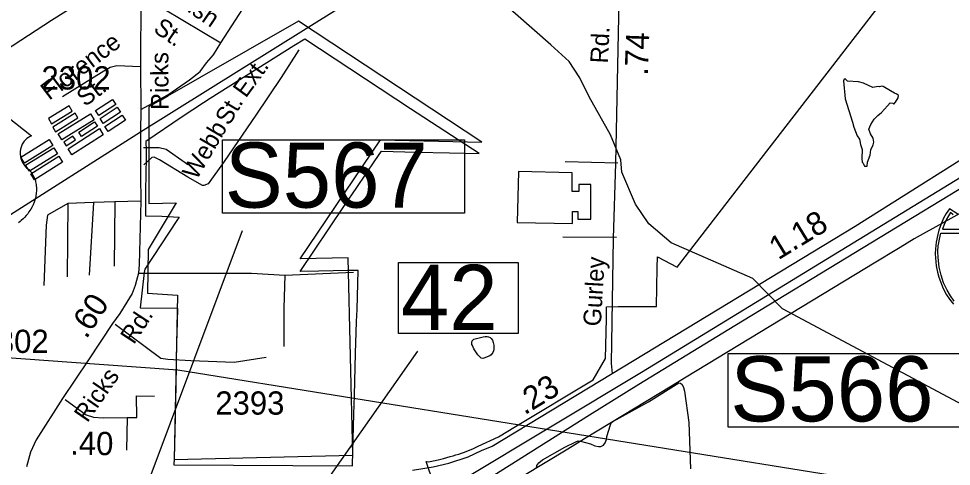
# Model space of a CAD drawing. Extents: x 2082433 to 2279600, y 546599 to 755198.
# Drawn here: x 2210258 to 2215277, y 645622 to 648029 of the extents above; entities that cross this region are included whole.
import ezdxf

# ---------------------------------------------------------------- set-up
doc = ezdxf.new("R2010")
doc.units = 0
for name, color, linetype in [('Exist Boundary Political City Limit New', 7, 'Continuous'), ('Exist Boundary Political City Limit New Hole', 7, 'Continuous'), ('Exist Boundary Political Fire Districts', 7, 'Continuous'), ('Exist Cultural Manufacturing Building Footprint', 7, 'Continuous'), ('Exist Hydrographic Creek Single Shore', 7, 'Continuous'), ('Exist Hydrographic Misc Water Feature', 7, 'Continuous'), ('Exist Railroad Mainline', 7, 'Continuous'), ('Exist Road Non-System Type 51', 7, 'Continuous'), ('Exist Road Non-System Type 51 Label', 7, 'Continuous'), ('Exist Road Primary Interstate Divided Center Attributed', 7, 'Continuous'), ('Exist Road Primary Interstate Mileage Hundredths English Label', 7, 'Continuous'), ('Exist Road Primary Interstate Service Attributed', 7, 'Continuous'), ('Exist Road Primary Interstate Shield CELL', 7, 'Continuous'), ('Exist Road Primary US Shield CELL', 7, 'Continuous'), ('Exist Road Primary US Structure Ovrhead Sign Number Label', 7, 'Continuous'), ('Exist Road Primary US Structure Standard Bridge Number Label', 7, 'Continuous'), ('Exist Road Primary US UnDivided 4 Lane Attributed', 7, 'Continuous'), ('Exist Road Secondary Mileage Hundredths English Label', 7, 'Continuous'), ('Exist Road Secondary Structure Standard Bridge Number Label', 7, 'Continuous'), ('Exist Road Secondary Type 51 Attributed', 7, 'Continuous'), ('Exist Road Secondary Type 51 Label', 7, 'Continuous'), ('Exist Road Secondary Type 51 Number Label', 7, 'Continuous'), ('Exist Utilities Electrical Transmission Line', 7, 'Continuous'), ('Map Preparation Boundary City Limit Buffer Line', 7, 'Continuous')]:
    doc.layers.add(name, color=color, linetype=linetype)

msp = doc.modelspace()

# ---------------------------------------------------------------- linework, layer by layer
at = {"layer": 'Exist Boundary Political City Limit New'}
for points in [[(2213801.5, 646692.1), (2214926.2, 648148.4), (2215445.2, 648781.9)], [(2211110, 646943.6), (2210936.8, 646682.1), (2210934.2, 646664.1), (2210912.5, 646474), (2211112.2, 646472.9), (2211110.5, 646397.4), (2211108, 646283.1), (2211106.2, 646197.2), (2211105.5, 646160.5), (2211103.5, 646059.4), (2211099.8, 645887.2), (2211094.2, 645664.1), (2211093.2, 645629.2), (2212054.2, 645624.4), (2212056.2, 645704.4), (2212062, 645902.2), (2212065, 646003.1), (2212071, 646229.9), (2212074.8, 646341.2), (2212077, 646400.4), (2212079.2, 646465.6), (2212085.8, 646675.6), (2212027.2, 646675), (2211874.2, 646671.6), (2211773.8, 646669.3), (2211927.2, 646898.3), (2212012.2, 647024.6), (2212077.5, 647121.2), (2212174.8, 647264.9), (2212210, 647316.8), (2212398.2, 647311.8), (2212577.5, 647308.4), (2212736.8, 647304.9), (2212366.2, 647543.4), (2211798.5, 647918.6), (2211739.8, 647883.6), (2211288, 647599.1), (2211252.5, 647576.8), (2211137.8, 647500.9), (2210941.8, 647367.9), (2210943.8, 647320.1), (2210943.8, 647282.8), (2210940, 647104.2), (2210940, 646969.3), (2210943, 646969.2), (2211029, 646967.6), (2211122.2, 646961.9), (2211110, 646943.6)], [(2213690.2, 646480.6), (2213693.8, 646689.4), (2213696, 646747.6), (2213801.5, 646692.1)], [(2212567.2, 645303.4), (2212451, 645647.1), (2212466.2, 645647), (2212488.8, 645651.2), (2212500, 645653.4), (2212522.5, 645658.2), (2212545, 645663.2), (2212580.2, 645674.6), (2212595.8, 645678.8), (2212611.2, 645683.2), (2212626.8, 645688.1), (2212642, 645693.1), (2212657, 645698.6), (2212679.8, 645707.2), (2212702, 645716.4), (2212716.8, 645723), (2212731.2, 645729.8), (2212840, 645780.5), (2212931, 645835.3), (2213350.2, 646087.6), (2213416.8, 646202.5), (2213420.8, 646415.2), (2213422, 646479.2), (2213484, 646482.2), (2213690.2, 646480.6)]]:
    msp.add_lwpolyline(points, dxfattribs=at)
at = {"layer": 'Exist Boundary Political City Limit New Hole'}
msp.add_lwpolyline([(2211764.1, 648016.3), (2210958.9, 647554.9), (2210958.9, 647036), (2211106.5, 647039.6), (2210955.3, 646787.3), (2210951.7, 646553.1), (2211113.7, 646542.3), (2211095.7, 645659.4), (2212056.2, 645682.1), (2212031, 646743), (2211772.8, 646736.9), (2212205, 647378.3), (2212750.5, 647364.6), (2211764.1, 648016.3)], dxfattribs=at)
at = {"layer": 'Exist Boundary Political Fire Districts'}
msp.add_lwpolyline([(2215986.2, 647348.8), (2215077.6, 646844.6), (2215001.7, 646799.1), (2214853.1, 646708.8), (2214820, 646688.8), (2214811, 646683.4), (2213851, 646101.3), (2213771.8, 646053.3), (2213303.3, 645769.2), (2213212.8, 645714.3), (2212968.8, 645566.4)], dxfattribs=at)
at = {"layer": 'Exist Cultural Manufacturing Building Footprint'}
for points in [[(2210671.5, 647534.9), (2210764, 647594.5), (2210781.4, 647567.6), (2210688.8, 647508)], [(2210434.8, 647464.2), (2210546.9, 647532.3), (2210530.3, 647559.8), (2210418.1, 647491.7)], [(2210696.4, 647493), (2210788.9, 647552.6), (2210806.2, 647525.7), (2210713.7, 647466.1)], [(2210457, 647421), (2210577.2, 647495.3), (2210561.6, 647520.5), (2210441.4, 647446.3)], [(2210471.4, 647409.2), (2210644.1, 647516.6), (2210663.7, 647485.2), (2210491, 647377.8)], [(2210722.5, 647449.8), (2210815, 647509.4), (2210832.4, 647482.5), (2210739.8, 647422.9)], [(2210713.4, 647405.3), (2210544.5, 647297), (2210523.7, 647329.4), (2210692.5, 647437.7)], [(2210682, 647451.1), (2210596.1, 647396.4), (2210581.3, 647419.7), (2210667.1, 647474.4)], [(2210270, 647284.9), (2210421.4, 647378.6), (2210441.3, 647346.4), (2210289.9, 647252.7)], [(2210514.6, 647345.1), (2210563.2, 647377.2), (2210549.9, 647397.5), (2210501.2, 647365.4)], [(2210295.8, 647241.2), (2210447.2, 647334.9), (2210467.2, 647302.7), (2210315.8, 647209)], [(2210323.3, 647195.4), (2210474.7, 647289.1), (2210494.6, 647256.9), (2210343.2, 647163.2)], [(2212948.1, 647206.9), (2212940.6, 646932.7), (2213239, 646927.1), (2213239, 646992.8), (2213267.1, 646991.5), (2213267.6, 646951.7), (2213336.6, 646951.5), (2213337.7, 647138.1), (2213273.4, 647137.7), (2213272.5, 647099.2), (2213237.1, 647099.9), (2213237.1, 647199.4)]]:
    msp.add_lwpolyline(points, close=True, dxfattribs=at)
at = {"layer": 'Exist Hydrographic Creek Single Shore'}
msp.add_lwpolyline([(2215368, 645936.6), (2214368.4, 646468.9), (2214208.3, 646631.1), (2213769, 646824), (2213650, 646926.6), (2213578.1, 647031.3), (2213504.2, 647203.8), (2213498.1, 647269.4), (2213442.7, 647404.9), (2213327.7, 647608.1), (2213278.4, 647710.8), (2213221, 647799), (2213122.1, 647887.9), (2212652.9, 648301)], dxfattribs=at)
at = {"layer": 'Exist Hydrographic Misc Water Feature'}
for points in [[(2214824.1, 647235.7), (2214826, 647257.7), (2214839.7, 647295.8), (2214843.4, 647323.6), (2214857.2, 647349.9), (2214859.4, 647365.8), (2214856.7, 647386.1), (2214842.8, 647409.7), (2214832.8, 647435.5), (2214844.4, 647459.7), (2214862.3, 647487.9), (2214882.2, 647508), (2214901.9, 647524.1), (2214933.8, 647560.2), (2214948, 647576.3), (2214961.7, 647574.7), (2214967.5, 647568.5), (2214977.5, 647580.8), (2214991.5, 647602.6), (2214993.3, 647616.5), (2214983.3, 647622.5), (2214971.2, 647628.4), (2214919.1, 647658.1), (2214911.3, 647664.2), (2214903.1, 647666.2), (2214890.8, 647662), (2214883.2, 647664), (2214854.7, 647659.7), (2214805.3, 647681.4), (2214776.8, 647689.4), (2214719.2, 647692.8), (2214706.7, 647704.8), (2214700.7, 647704.5), (2214697, 647694.5), (2214705.2, 647598.8), (2214746.2, 647472.9), (2214752.8, 647445.2), (2214771, 647399.5), (2214782.9, 647381.4), (2214785, 647371.4), (2214789.3, 647353.3), (2214797.5, 647325.7), (2214795.8, 647277.7), (2214797.9, 647257.5), (2214802.2, 647251.6), (2214806.3, 647243.7), (2214810.2, 647235.8), (2214824.1, 647235.7)], [(2212697.6, 646287.3), (2212699.2, 646297.6), (2212707.4, 646305.3), (2212721.5, 646309.6), (2212757.4, 646317.6), (2212769.3, 646319.9), (2212779, 646320), (2212787.2, 646318), (2212795, 646313.9), (2212801.1, 646310.2), (2212807.7, 646300.3), (2212811.6, 646288.3), (2212815.7, 646274.3), (2212815.7, 646248.4), (2212813.6, 646242.2), (2212809.7, 646234.3), (2212800.1, 646222.3), (2212793.9, 646216), (2212779.8, 646210), (2212766, 646206), (2212756, 646201.8), (2212747.8, 646203.9), (2212738.2, 646211.8), (2212729.9, 646221.5), (2212718.1, 646237.5), (2212707.6, 646253.3), (2212703.7, 646263.6), (2212700, 646271.5), (2212697.6, 646277.5), (2212697.6, 646287.3)], [(2213422.8, 645782.8), (2213442.3, 645844.7), (2213446.2, 645856.7), (2213456, 645862.9), (2213646.9, 645967.9), (2213810.8, 646071), (2213820.2, 646069.1), (2213828.2, 646061.4), (2213836.6, 646045.6), (2213840.5, 646025.5), (2213864.1, 645857.7), (2213873.9, 645608)], [(2213044.1, 645614.1), (2213045.9, 645625.9), (2213057.8, 645640.4), (2213077.9, 645656.4), (2213197.3, 645725.2), (2213256.7, 645753.5), (2213268.8, 645759.8), (2213280.9, 645757.6), (2213335.3, 645742.1), (2213359, 645732.4), (2213378.7, 645728.2), (2213391.2, 645728.3), (2213404.8, 645736.4), (2213415, 645748.7), (2213420.8, 645766.4), (2213422.8, 645782.8)]]:
    msp.add_lwpolyline(points, dxfattribs=at)
at = {"layer": 'Exist Railroad Mainline'}
msp.add_lwpolyline([(2202521.6, 642814.3), (2203096.1, 643048.3), (2204731.3, 643724.1), (2205330.6, 643974.7), (2205589.5, 644088.5), (2205711.8, 644148.5), (2205846, 644210.8), (2206028.2, 644312.7), (2206198.4, 644411), (2206769, 644775.4), (2207778.8, 645425.8), (2207932.6, 645521.6), (2207997.6, 645562.1), (2208699.8, 646012.6), (2208885.4, 646131.8), (2209037, 646233.1), (2209123.8, 646279.9), (2209434.6, 646480.9), (2210914.6, 647420.7), (2212348.8, 648316.9)], dxfattribs=at)
at = {"layer": 'Exist Road Non-System Type 51'}
for p, q in [((2211346, 647898.4), (2211754, 648530.5)), ((2210916.4, 648156), (2211346, 647898.4)), ((2213198.3, 647260.3), (2213482, 647253.4)), ((2210522.6, 647035.1), (2210519.4, 646640.4)), ((2210660.1, 647039.9), (2210522.6, 647035.1)), ((2210660.1, 647039.9), (2210637.5, 646650.1)), ((2210776.5, 647044.8), (2210660.1, 647039.9)), ((2210776.5, 647044.8), (2210771.7, 646698.7)), ((2210915, 647047.5), (2210776.5, 647044.8)), ((2213187.1, 646856.4), (2213475.7, 646854.4)), ((2211690.3, 646649.3), (2212060.7, 646665.5)), ((2210894.6, 645885.1), (2210891.4, 646001.6)), ((2210891.4, 646001.6), (2210990, 646000)), ((2210842.9, 645885.1), (2210838, 645708.8)), ((2210842.9, 645885.1), (2210894.6, 645885.1))]:
    msp.add_line(p, q, dxfattribs=at)
for points in [[(2210915.5, 647541.4), (2211061.6, 647619.7), (2211177.5, 647701.1), (2211234.9, 647745.2), (2211269.4, 647791.1), (2211305.8, 647835.2), (2211346, 647898.4)], [(2211766.4, 647862.3), (2211670.9, 647711.9), (2211535.1, 647509.7), (2211363.6, 647261.5), (2211277.9, 647140.2), (2211255.3, 647132.1), (2211247.2, 647132.1), (2211167.9, 647177.4), (2211015.9, 647269.6), (2210986.8, 647284.1), (2210973.9, 647282.5), (2210931.8, 647243.7)], [(2210914.1, 647770.7), (2210785.8, 647774.9), (2210751.3, 647767.2), (2210716.8, 647746.1), (2210494.6, 647608.2)], [(2210930.2, 647335.9), (2211014.3, 647335.9), (2211051.5, 647327.8), (2211155, 647255.8), (2211167.9, 647244.5)], [(2210522.6, 647035.1), (2210412.6, 646972), (2210406.2, 646918.6), (2210393.2, 646595.1)], [(2210903.4, 646661.2), (2211240.7, 646660.6), (2211510.8, 646661.5), (2211690.3, 646649.3)], [(2211690.3, 646649.3), (2211685.5, 646472.2), (2211685.5, 646266.8)], [(2210778.2, 646386.5), (2211024, 646203.7), (2211061.2, 646198.9), (2211184.1, 646190.8), (2211418.6, 646182.7), (2211590.1, 646209.4)], [(2210508.1, 645982.2), (2210621.3, 645898.1), (2210661.7, 645886.8), (2210713.5, 645881.9), (2210842.9, 645885.1)]]:
    msp.add_lwpolyline(points, dxfattribs=at)
at = {"layer": 'Exist Road Primary Interstate Divided Center Attributed'}
for points in [[(2216484.5, 647880.3), (2215749.8, 647432.8), (2213610.2, 646126.3), (2212638.8, 645543.5), (2212465.1, 645436.6)], [(2212780.5, 645553.6), (2213329.7, 645899), (2213595.1, 646064.2), (2214113, 646379), (2215493.2, 647217.4), (2216532.8, 647846.9)]]:
    msp.add_lwpolyline(points, dxfattribs=at)
at = {"layer": 'Exist Road Primary Interstate Service Attributed'}
msp.add_lwpolyline([(2213452.2, 646120.9), (2214760.2, 646913.8), (2216400.1, 647946.2)], dxfattribs=at)
at = {"layer": 'Exist Road Primary Interstate Shield CELL'}
for points in [[(2215313, 646978.5), (2215267.9, 647007.1), (2215250.1, 646981.4), (2215235.7, 646956), (2215220.3, 646920.1), (2215210.8, 646892.2), (2215204, 646869.3), (2215195.6, 646827.4), (2215191.3, 646790.8), (2215190.5, 646765), (2215195.3, 646700.5), (2215202.3, 646666.1), (2215209.6, 646638.3), (2215233.4, 646578.3), (2215251.4, 646544.7), (2215266.8, 646520.5), (2215288.3, 646493.4)], [(2215288, 646974.1), (2215273.2, 646986.4), (2215262.2, 646969.4), (2215249.6, 646946.6), (2215239.4, 646922.9), (2215229.1, 646896.8), (2215660.6, 646896.6)], [(2215292.4, 646510.2), (2215272.4, 646539.6), (2215254.5, 646569.7), (2215235.4, 646609.4), (2215222, 646649.3), (2215212.2, 646692.4), (2215205.6, 646745), (2215204.8, 646777.1), (2215206.8, 646807.9), (2215209.7, 646824.1), (2215213.7, 646844.1), (2215221.5, 646875.1), (2215663.2, 646875.3)]]:
    msp.add_lwpolyline(points, dxfattribs=at)
at = {"layer": 'Exist Road Primary US Shield CELL'}
msp.add_lwpolyline([(2210198.1, 647500.8), (2210326.7, 647398.4), (2210323.6, 647397.2), (2210316.6, 647393.8), (2210311.1, 647390.5), (2210302.2, 647384.3), (2210298.5, 647380.9), (2210294.7, 647377.3), (2210291.2, 647373.5), (2210288.1, 647369.9), (2210284.4, 647364.8), (2210281, 647359.6), (2210277.8, 647353.9), (2210275.4, 647349), (2210271.4, 647338.6), (2210269.5, 647332.1), (2210268.3, 647326.6), (2210266.8, 647315.1), (2210266.4, 647309.6), (2210266.4, 647304.2), (2210266.7, 647298.5), (2210267.2, 647293), (2210268.2, 647287.3), (2210269.1, 647282.3), (2210270.7, 647276.2), (2210273, 647269), (2210275.8, 647262.1), (2210281.7, 647250.9), (2210289.3, 647239.6), (2210294.6, 647233.2), (2210300, 647227.7), (2210307.9, 647221), (2210312.2, 647217.2), (2210317.1, 647212.3), (2210325.2, 647202.9), (2210328.4, 647198.5), (2210331.7, 647193.6), (2210334.8, 647188.5), (2210337.8, 647183), (2210340.3, 647178.2), (2210344.8, 647167.2), (2210348.1, 647156.5), (2210349.6, 647150.9), (2210352, 647138.3), (2210352.9, 647132), (2210353.9, 647119.7), (2210353.9, 647104.8), (2210352.8, 647090.7), (2210350.1, 647074.2), (2210347.9, 647064.3), (2210344.5, 647052.9), (2210341.3, 647042.9), (2210335.4, 647028.2), (2210330.2, 647017.6), (2210323.4, 647005.1), (2210318.8, 646997.6), (2210313.4, 646989.6), (2210306.7, 646980.3), (2210298.8, 646970.4), (2210289.3, 646960), (2210281.6, 646952.3), (2210271.6, 646943.4), (2210265.5, 646938.3), (2210256.8, 646931.8)], dxfattribs=at)
at = {"layer": 'Exist Road Primary US Structure Ovrhead Sign Number Label'}
for points in [[(2211354.7, 647377.4), (2212657.3, 647377.4), (2212657.3, 646982.5), (2211354.7, 646982.5)], [(2214075.6, 646227.9), (2215378.2, 646227.9), (2215378.2, 645833), (2214075.6, 645833)]]:
    msp.add_lwpolyline(points, close=True, dxfattribs=at)
at = {"layer": 'Exist Road Primary US Structure Standard Bridge Number Label'}
msp.add_line((2211470.3, 644914.1), (2212406.8, 646240.8), dxfattribs=at)
msp.add_lwpolyline([(2212302.7, 646718), (2212946.9, 646718), (2212946.9, 646335.7), (2212302.7, 646335.7)], close=True, dxfattribs=at)
at = {"layer": 'Exist Road Primary US UnDivided 4 Lane Attributed'}
msp.add_lwpolyline([(2208424.8, 646732.1), (2208487.3, 646773.8), (2208560.2, 646824.1), (2209070.3, 647146.7), (2209304.8, 647289), (2209625, 647496), (2209680, 647530), (2210435.2, 648021.7), (2210916.9, 648325.9)], dxfattribs=at)
at = {"layer": 'Exist Road Secondary Structure Standard Bridge Number Label'}
msp.add_line((2210790, 645094), (2211462.5, 646890.6), dxfattribs=at)
at = {"layer": 'Exist Road Secondary Type 51 Attributed'}
for points in [[(2212292.1, 649369.4), (2212597.1, 649166.1), (2212900.3, 648968.8), (2213120.8, 648825.2), (2213237.2, 648747.4), (2213455.3, 648612.5), (2213474, 648592), (2213491.9, 648562.6), (2213498.1, 648478.4), (2213491.9, 648301.9), (2213469.3, 647253), (2213457, 646846.6), (2213446.6, 646174.7), (2213452.2, 646120.9)], [(2210916.9, 648325.9), (2210916.4, 648156), (2210914.1, 647770.7), (2210915.5, 647541.4), (2210914.6, 647420.7)], [(2210914.6, 647420.7), (2210914.6, 647313.9), (2210913.2, 647184.9), (2210915, 647047.5), (2210906.2, 646707.6), (2210903.4, 646661.2), (2210891.4, 646620.4), (2210884.9, 646594.4), (2210868.6, 646551.7), (2210839.8, 646504.3), (2210801.8, 646444), (2210763.7, 646390.1), (2210634.3, 646195.1), (2210494.1, 645986.2), (2210351.6, 645764.3), (2210321.9, 645697.5), (2210300.6, 645619.5)], [(2212378.3, 645601.9), (2212489.4, 645619.1), (2212573.5, 645638.5), (2212677.2, 645673.4), (2212749.6, 645706.8), (2212806, 645731.1), (2213452.2, 646120.9)]]:
    msp.add_lwpolyline(points, dxfattribs=at)
at = {"layer": 'Exist Utilities Electrical Transmission Line'}
msp.add_lwpolyline([(2209747, 646239.1), (2210691, 646171.5), (2211115, 646140.4), (2214681.5, 645567.3), (2219537.2, 643277.6), (2223254, 644678.5)], dxfattribs=at)
at = {"layer": 'Map Preparation Boundary City Limit Buffer Line'}
for points in [[(2213801.5, 646692.1), (2214926.2, 648148.4), (2215445.2, 648781.9)], [(2211110, 646943.6), (2210936.8, 646682.1), (2210934.2, 646664.1), (2210912.5, 646474), (2211112.2, 646472.9), (2211110.5, 646397.4), (2211108, 646283.1), (2211106.2, 646197.2), (2211105.5, 646160.5), (2211103.5, 646059.4), (2211099.8, 645887.2), (2211094.2, 645664.1), (2211093.2, 645629.2), (2212054.2, 645624.4), (2212056.2, 645704.4), (2212062, 645902.2), (2212065, 646003.1), (2212071, 646229.9), (2212074.8, 646341.2), (2212077, 646400.4), (2212079.2, 646465.6), (2212085.8, 646675.6), (2212027.2, 646675), (2211874.2, 646671.6), (2211773.8, 646669.3), (2211927.2, 646898.3), (2212012.2, 647024.6), (2212077.5, 647121.2), (2212174.8, 647264.9), (2212210, 647316.8), (2212398.2, 647311.8), (2212577.5, 647308.4), (2212736.8, 647304.9), (2212366.2, 647543.4), (2211798.5, 647918.6), (2211739.8, 647883.6), (2211288, 647599.1), (2211252.5, 647576.8), (2211137.8, 647500.9), (2210941.8, 647367.9), (2210943.8, 647320.1), (2210943.8, 647282.8), (2210940, 647104.2), (2210940, 646969.3), (2210943, 646969.2), (2211029, 646967.6), (2211122.2, 646961.9), (2211110, 646943.6)], [(2213690.2, 646480.6), (2213693.8, 646689.4), (2213696, 646747.6), (2213801.5, 646692.1)], [(2212567.2, 645303.4), (2212451, 645647.1), (2212466.2, 645647), (2212488.8, 645651.2), (2212500, 645653.4), (2212522.5, 645658.2), (2212545, 645663.2), (2212580.2, 645674.6), (2212595.8, 645678.8), (2212611.2, 645683.2), (2212626.8, 645688.1), (2212642, 645693.1), (2212657, 645698.6), (2212679.8, 645707.2), (2212702, 645716.4), (2212716.8, 645723), (2212731.2, 645729.8), (2212840, 645780.5), (2212931, 645835.3), (2213350.2, 646087.6), (2213416.8, 646202.5), (2213420.8, 646415.2), (2213422, 646479.2), (2213484, 646482.2), (2213690.2, 646480.6)]]:
    msp.add_lwpolyline(points, dxfattribs=at)

# ---------------------------------------------------------------- texts
at = {"layer": 'Exist Road Non-System Type 51 Label'}
for s, rotation, p in [('Parrish', 325.5315, (2210963.8, 648206)), ('St.', 325.5315, (2210977.5, 647961.9)), ('Florence', 37.1299, (2210422.2, 647587)), ('Ext.', 53.8656, (2211480.4, 647598.5)), ('St.', 37.1299, (2210615.4, 647552.5)), ('St.', 59.2532, (2211390.8, 647449.6)), ('Webb', 59.5186, (2211215.3, 647157.1))]:
    msp.add_text(s, height=95, rotation=rotation, dxfattribs=at).set_placement(p)
at = {"layer": 'Exist Road Primary Interstate Mileage Hundredths English Label'}
msp.add_text('1.18', height=125, rotation=31.4097, dxfattribs=at).set_placement((2214345.9, 646729))
at = {"layer": 'Exist Road Primary US Structure Ovrhead Sign Number Label'}
for s, p in [('S567', (2211367.2, 647013.1)), ('S566', (2214088.1, 645863.6))]:
    msp.add_text(s, height=350, dxfattribs=at).set_placement(p)
at = {"layer": 'Exist Road Primary US Structure Standard Bridge Number Label'}
msp.add_text('42', height=350, dxfattribs=at).set_placement((2212315.3, 646355.5))
at = {"layer": 'Exist Road Secondary Mileage Hundredths English Label'}
for s, rotation, p in [('.74', 87.892, (2213643.6, 647721.8)), ('.60', 56.8641, (2210622.2, 646302.6)), ('.23', 31.4106, (2212980.5, 645895.3)), ('.40', 359.2777, (2210534.9, 645684.4))]:
    msp.add_text(s, height=125, rotation=rotation, dxfattribs=at).set_placement(p)
at = {"layer": 'Exist Road Secondary Type 51 Label'}
for s, rotation, p in [('Rd.', 87.1968, (2213428.8, 647787.2)), ('Ricks', 90.3164, (2211065.2, 647538.7)), ('Gurley', 86.6822, (2213390.7, 646372.8)), ('Rd.', 56.8641, (2210878.2, 646273.2)), ('Ricks', 55.4562, (2210628, 645852.9))]:
    msp.add_text(s, height=95, rotation=rotation, dxfattribs=at).set_placement(p)
at = {"layer": 'Exist Road Secondary Type 51 Number Label'}
for s, p in [('2302', (2210380.9, 647648.1)), ('2302', (2210047.9, 646231.6)), ('2393', (2211316.3, 645899.9))]:
    msp.add_text(s, height=125, dxfattribs=at).set_placement(p)

doc.saveas('drawing.dxf')
